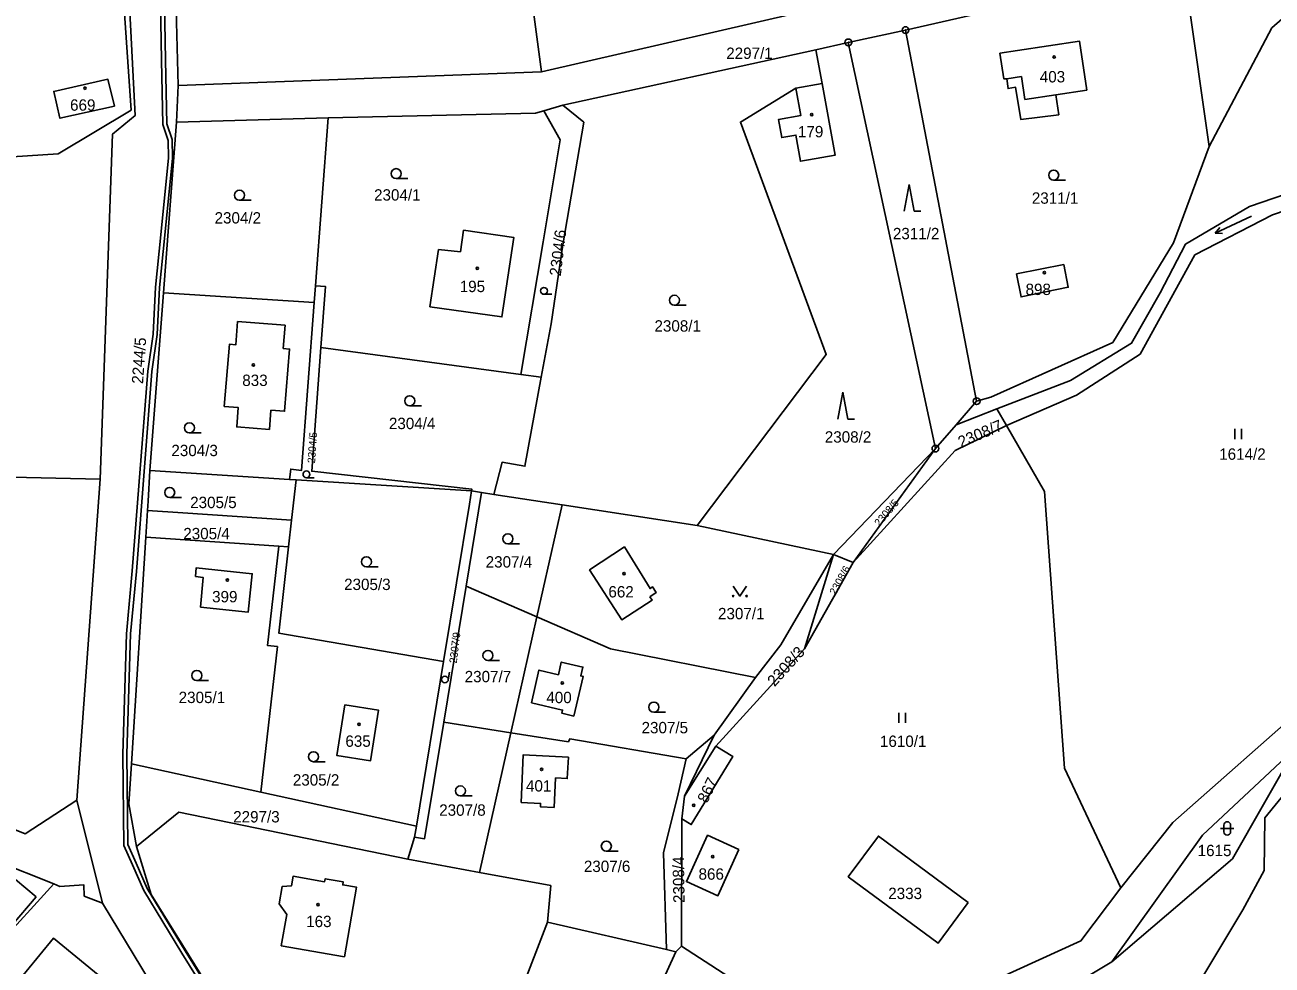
# Model space of a CAD drawing. Extents: x -725728 to -720881, y -1068679 to -1063504.
# Drawn here: x -723374.1 to -723187.6, y -1067156.2 to -1067015.6 of the extents above; entities that cross this region are included whole.
import ezdxf

# ---------------------------------------------------------------- set-up
doc = ezdxf.new("R2010")
doc.units = 0
for name, color, linetype in [('Hranice parcel', 7, 'Continuous'), ('Parcelní čísla', 7, 'Continuous'), ('Vnitřní kresba', 7, 'Continuous'), ('Věcná břemena k části', 7, 'Continuous'), ('Značky bodu BP', 7, 'Continuous'), ('Značky budov', 7, 'Continuous'), ('Značky kultur', 7, 'Continuous')]:
    doc.layers.add(name, color=color, linetype=linetype)

# ---------------------------------------------------------------- blocks, each defined once
blk = doc.blocks.new('4.02_4')
at = {"layer": 'Značky budov'}
blk.add_circle((-0.001, 0), 0.0175, dxfattribs=at)
blk = doc.blocks.new('4.02_3')
at = {"layer": 'Značky budov'}
blk.add_circle((-0.001, 0), 0.0175, dxfattribs=at)
blk = doc.blocks.new('3.04_3')
at = {"layer": 'Značky kultur'}
blk.add_line((0.001, 0), (0.176, 0), dxfattribs=at)
blk.add_circle((0.001, 0.075), 0.075, dxfattribs=at)
blk = doc.blocks.new('3.04_2')
at = {"layer": 'Značky kultur'}
blk.add_line((0.001, 0), (0.176, 0), dxfattribs=at)
blk.add_circle((0.001, 0.075), 0.075, dxfattribs=at)
blk = doc.blocks.new('3.06_1')
at = {"layer": 'Značky kultur'}
for p, q in [((-0.051, 0), (-0.051, 0.15)), ((0.049, 0), (0.049, 0.15))]:
    blk.add_line(p, q, dxfattribs=at)
blk = doc.blocks.new('8.02_29')
at = {"layer": 'Značky kultur'}
for p, q in [((0.27, 0.127), (-0.274, -0.127)), ((-0.274, -0.127), (-0.206, -0.04)), ((-0.274, -0.127), (-0.164, -0.131))]:
    blk.add_line(p, q, dxfattribs=at)
blk = doc.blocks.new('3.04_4')
at = {"layer": 'Značky kultur'}
blk.add_line((0, 0), (0.118, 0), dxfattribs=at)
blk.add_circle((0, 0.05), 0.0502, dxfattribs=at)
blk = doc.blocks.new('3.04_5')
at = {"layer": 'Značky kultur'}
blk.add_line((0, 0), (0.118, 0), dxfattribs=at)
blk.add_circle((0, 0.05), 0.0502, dxfattribs=at)
blk = doc.blocks.new('3.04_9')
at = {"layer": 'Značky kultur'}
blk.add_line((0, 0), (0.016, 0.117), dxfattribs=at)
blk.add_circle((-0.05, 0.007), 0.0502, dxfattribs=at)
blk = doc.blocks.new('3.08_1')
at = {"layer": 'Značky kultur'}
for p, q in [((0, 0.4), (-0.075, 0)), ((0.075, 0), (0, 0.4)), ((0.075, 0), (0.175, 0))]:
    blk.add_line(p, q, dxfattribs=at)
blk = doc.blocks.new('3.14_1')
at = {"layer": 'Značky kultur'}
blk.add_lwpolyline([(-0.1, 0.15), (0, 0), (0.1, 0.15)], dxfattribs=at)
for centre in [(-0.1, 0), (0.1, 0)]:
    blk.add_circle(centre, 0.01, dxfattribs=at)
blk = doc.blocks.new('1.05_2')
at = {"layer": 'Značky bodu BP'}
for radius in [0.05, 0.00303]:
    blk.add_circle((0, 0), radius, dxfattribs=at)
blk = doc.blocks.new('1.05_1')
at = {"layer": 'Značky bodu BP'}
for radius in [0.05, 0.00303]:
    blk.add_circle((0, 0), radius, dxfattribs=at)

msp = doc.modelspace()

# ---------------------------------------------------------------- linework, layer by layer
at = {"layer": 'Hranice parcel'}
for p, q in [((-723296.8, -1067022.65), (-723301.09, -1066990.61)), ((-723352.04, -1066993.12), (-723351.14, -1067024.69)), ((-723242.4, -1067016.41), (-723200.81, -1067006.94)), ((-723197, -1067033.82), (-723200.81, -1067006.94)), ((-723252.19, -1067012.4), (-723296.8, -1067022.65)), ((-723250.94, -1067018.25), (-723242.4, -1067016.41)), ((-723242.4, -1067016.41), (-723231.75, -1067071.9)), ((-723293.61, -1067027.65), (-723255.79, -1067019.38)), ((-723255.79, -1067019.38), (-723250.94, -1067018.25)), ((-723254.85, -1067024.39), (-723255.79, -1067019.38)), ((-723237.92, -1067078.99), (-723250.94, -1067018.25)), ((-723296.8, -1067022.65), (-723351.14, -1067024.69)), ((-723351.14, -1067024.69), (-723351.39, -1067030.16)), ((-723254.85, -1067024.39), (-723258.77, -1067025.09)), ((-723296.49, -1067028.49), (-723293.61, -1067027.65)), ((-723351.39, -1067030.16), (-723353.34, -1067055.71)), ((-723351.39, -1067030.16), (-723328.72, -1067029.52)), ((-723328.72, -1067029.52), (-723330.61, -1067054.65)), ((-723330.8, -1067057.15), (-723330.61, -1067054.65)), ((-723353.34, -1067055.71), (-723355.37, -1067082.27)), ((-723353.34, -1067055.71), (-723330.8, -1067057.15)), ((-723329.8, -1067063.89), (-723299.93, -1067067.9)), ((-723296.86, -1067068.33), (-723299.93, -1067067.9)), ((-723231.75, -1067071.9), (-723234.82, -1067075.43)), ((-723234.82, -1067075.43), (-723228.73, -1067073.05)), ((-723228.73, -1067073.05), (-723227.31, -1067075.55)), ((-723237.92, -1067078.99), (-723234.82, -1067075.43)), ((-723253.14, -1067094.85), (-723237.92, -1067078.99)), ((-723250.24, -1067096.01), (-723237.92, -1067078.99)), ((-723362.8, -1067083.56), (-723403.62, -1067082.69)), ((-723355.37, -1067082.27), (-723334.5, -1067083.6)), ((-723366.3, -1067131.54), (-723362.8, -1067083.56)), ((-723334.5, -1067083.6), (-723333.51, -1067083.66)), ((-723333.51, -1067083.66), (-723334.19, -1067089.68)), ((-723333.51, -1067083.66), (-723307.27, -1067085.33)), ((-723305.79, -1067085.55), (-723308.1, -1067099.56)), ((-723307.27, -1067085.33), (-723305.79, -1067085.55)), ((-723305.79, -1067085.55), (-723303.94, -1067085.83)), ((-723293.72, -1067087.39), (-723303.94, -1067085.83)), ((-723355.75, -1067088.26), (-723356, -1067092.25)), ((-723293.72, -1067087.39), (-723297.5, -1067104.17)), ((-723273.52, -1067090.48), (-723293.72, -1067087.39)), ((-723334.19, -1067089.68), (-723334.64, -1067093.7)), ((-723253.14, -1067094.85), (-723273.52, -1067090.48)), ((-723356, -1067092.25), (-723358.14, -1067126.14)), ((-723336.12, -1067093.6), (-723356, -1067092.25)), ((-723334.64, -1067093.7), (-723336.12, -1067093.6)), ((-723257.51, -1067108.95), (-723253.14, -1067094.85)), ((-723250.24, -1067096.01), (-723257.51, -1067108.95)), ((-723253.14, -1067094.85), (-723250.24, -1067096.01)), ((-723308.1, -1067099.56), (-723311.44, -1067119.89)), ((-723308.1, -1067099.56), (-723297.5, -1067104.17)), ((-723297.5, -1067104.17), (-723301.41, -1067121.49)), ((-723257.51, -1067108.95), (-723270.73, -1067123.47)), ((-723315.53, -1067135.47), (-723311.47, -1067110.81)), ((-723270.99, -1067121.83), (-723264.83, -1067113.2)), ((-723311.44, -1067119.89), (-723301.41, -1067121.49)), ((-723301.41, -1067121.49), (-723306.11, -1067142.36)), ((-723270.99, -1067121.83), (-723275.43, -1067130.97)), ((-723275.21, -1067125.38), (-723270.99, -1067121.83)), ((-723275.43, -1067130.97), (-723270.73, -1067123.47)), ((-723338.77, -1067130.38), (-723358.14, -1067126.14)), ((-723362.48, -1067146.98), (-723366.3, -1067131.54)), ((-723315.53, -1067135.47), (-723338.77, -1067130.38)), ((-723275.86, -1067134.37), (-723275.43, -1067130.97)), ((-723315.8, -1067137.11), (-723315.53, -1067135.47)), ((-723275.86, -1067134.37), (-723275.9, -1067153.39)), ((-723316.8, -1067140.39), (-723315.8, -1067137.11)), ((-723385.03, -1067137.98), (-723369.77, -1067144.08)), ((-723306.11, -1067142.36), (-723316.8, -1067140.39)), ((-723369.77, -1067144.08), (-723403.17, -1067180.75)), ((-723349.34, -1067168.55), (-723362.48, -1067146.98)), ((-723278.14, -1067153.91), (-723295.95, -1067149.81)), ((-723276.75, -1067154.23), (-723291.48, -1067186.78)), ((-723276.75, -1067154.23), (-723278.14, -1067153.91)), ((-723275.9, -1067153.39), (-723276.75, -1067154.23))]:
    msp.add_line(p, q, dxfattribs=at)
for points in [[(-723362.8, -1067083.56), (-723360.95, -1067031.97), (-723357.59, -1067029.2), (-723358.46, -1067011.7), (-723357.59, -1067011.68), (-723356.17, -1066993.05), (-723360.74, -1066979.67)], [(-723409.61, -1067037.56), (-723369.11, -1067034.9), (-723358.17, -1067028.38), (-723361.05, -1066986.39), (-723361.2, -1066983.6), (-723372.63, -1066984.77)], [(-723175.61, -1067005.55), (-723187.59, -1067016.09), (-723197, -1067033.82)], [(-723219.47, -1067029.11), (-723219.9, -1067026.08), (-723215.29, -1067025.39), (-723216.38, -1067018.07), (-723225.63, -1067019.45), (-723228.26, -1067019.88)], [(-723228.26, -1067019.88), (-723227.68, -1067023.72), (-723227.24, -1067023.68), (-723227.04, -1067025.16), (-723225.93, -1067024.96), (-723225.14, -1067029.8), (-723219.47, -1067029.11)], [(-723360.69, -1067027.79), (-723368.85, -1067029.61), (-723369.75, -1067025.58), (-723361.67, -1067023.77), (-723360.69, -1067027.79)], [(-723273.52, -1067090.48), (-723254.23, -1067064.91), (-723267.08, -1067030.16), (-723258.77, -1067025.09)], [(-723258.77, -1067025.09), (-723258.06, -1067029.2), (-723261.37, -1067029.78), (-723260.9, -1067032.48), (-723258.79, -1067032.12), (-723258.11, -1067036.03), (-723256.91, -1067035.82), (-723252.9, -1067035.11), (-723254.85, -1067024.39)], [(-723328.72, -1067029.52), (-723297.74, -1067028.86), (-723296.49, -1067028.49)], [(-723299.93, -1067067.9), (-723296.59, -1067048.08), (-723294.02, -1067032.83), (-723296.49, -1067028.49)], [(-723296.86, -1067068.33), (-723295.4, -1067060.33), (-723293.64, -1067048.5), (-723290.51, -1067030.2), (-723293.61, -1067027.65)], [(-723146.86, -1067027.69), (-723190.96, -1067042.78), (-723200.52, -1067048.42), (-723204.32, -1067055.68), (-723208.58, -1067063.23), (-723217.71, -1067068.79), (-723228.73, -1067073.05)], [(-723144.8, -1067029.49), (-723187.49, -1067044.05), (-723199.13, -1067050.02), (-723207.32, -1067064.87), (-723216.8, -1067070.98), (-723227.31, -1067075.55)], [(-723210.21, -1067144.68), (-723202.43, -1067134.91), (-723181.64, -1067116.54), (-723173.48, -1067074.42), (-723158.35, -1067059.94), (-723138.57, -1067045.92), (-723135.78, -1067042.14), (-723142, -1067034.4), (-723142, -1067032.28)], [(-723197, -1067033.82), (-723202.33, -1067048.23), (-723211.4, -1067063.14), (-723229.63, -1067071.29), (-723231.75, -1067071.9)], [(-723312.25, -1067049.22), (-723313.51, -1067057.77), (-723302.73, -1067059.31), (-723300.95, -1067047.43), (-723308.47, -1067046.34), (-723308.94, -1067049.56), (-723312.25, -1067049.22)], [(-723225.78, -1067052.87), (-723218.72, -1067051.48), (-723218.06, -1067054.87), (-723225.1, -1067056.31), (-723225.78, -1067052.87)], [(-723330.61, -1067054.65), (-723329.11, -1067054.76), (-723329.8, -1067063.89)], [(-723227.82, -1067207.75), (-723191.95, -1067147.95), (-723188.74, -1067142.06), (-723188.65, -1067134.22), (-723178.03, -1067121.17), (-723165.9, -1067102.78), (-723140.99, -1067054.21)], [(-723334.5, -1067083.6), (-723334.33, -1067082.05), (-723332.69, -1067082.26), (-723330.8, -1067057.15)], [(-723337.3, -1067073.24), (-723337.51, -1067076.12), (-723342.39, -1067075.76), (-723342.17, -1067072.86), (-723344.26, -1067072.69), (-723343.5, -1067063.39), (-723342.52, -1067063.46), (-723342.27, -1067060.01), (-723335.17, -1067060.56), (-723335.45, -1067064.02), (-723334.49, -1067064.1), (-723335.23, -1067073.4), (-723337.3, -1067073.24)], [(-723329.8, -1067063.89), (-723331.19, -1067082.37), (-723307.23, -1067085.07), (-723307.27, -1067085.33)], [(-723303.94, -1067085.83), (-723302.71, -1067081.04), (-723299.3, -1067081.63), (-723296.86, -1067068.33)], [(-723227.31, -1067075.55), (-723234.98, -1067079.26), (-723250.24, -1067096.01)], [(-723210.21, -1067144.68), (-723218.59, -1067126.75), (-723221.59, -1067085.43), (-723227.31, -1067075.55)], [(-723355.37, -1067082.27), (-723355.66, -1067086.86), (-723355.75, -1067088.26)], [(-723311.47, -1067110.81), (-723307.59, -1067087.3), (-723307.27, -1067085.33)], [(-723334.19, -1067089.68), (-723350.48, -1067088.61), (-723355.75, -1067088.26)], [(-723338.77, -1067130.38), (-723336.32, -1067108.6), (-723337.82, -1067108.43), (-723336.12, -1067093.6)], [(-723311.47, -1067110.81), (-723336.09, -1067106.59), (-723334.64, -1067093.7)], [(-723280.63, -1067101.14), (-723280.29, -1067101.67), (-723284.82, -1067104.59), (-723289.63, -1067097.12), (-723284.42, -1067093.68), (-723280.59, -1067099.92), (-723280.22, -1067099.68), (-723279.68, -1067100.52), (-723280.63, -1067101.14)], [(-723264.83, -1067113.2), (-723261.02, -1067108.33), (-723253.14, -1067094.85)], [(-723347.84, -1067102.71), (-723347.41, -1067098.27), (-723348.55, -1067098.1), (-723348.44, -1067096.81), (-723340.08, -1067097.71), (-723340.68, -1067103.43), (-723347.84, -1067102.71)], [(-723297.5, -1067104.17), (-723286.48, -1067108.95), (-723264.83, -1067113.2)], [(-723291.98, -1067119), (-723293.77, -1067118.57), (-723293.66, -1067118.1), (-723298.3, -1067117), (-723297.21, -1067112.11), (-723294.3, -1067112.8), (-723293.86, -1067110.91), (-723290.64, -1067111.67), (-723290.95, -1067112.99), (-723290.57, -1067113.08), (-723291.98, -1067119)], [(-723366.3, -1067131.54), (-723374.03, -1067136.57), (-723418.64, -1067118.5)], [(-723326.25, -1067117.3), (-723321.2, -1067118.09), (-723322.39, -1067125.66), (-723327.44, -1067124.87), (-723326.25, -1067117.3)], [(-723311.44, -1067119.89), (-723314.32, -1067137.35), (-723315.8, -1067137.11)], [(-723301.41, -1067121.49), (-723292.8, -1067122.86), (-723292.59, -1067122.4), (-723275.21, -1067125.38)], [(-723270.73, -1067123.47), (-723268.2, -1067125.03), (-723274.42, -1067135.2), (-723275.86, -1067134.37)], [(-723211.56, -1067155.74), (-723197.98, -1067136.79), (-723184.01, -1067123.74)], [(-723211.56, -1067155.74), (-723193.5, -1067140.35), (-723184.01, -1067123.74)], [(-723211.56, -1067155.74), (-723197.98, -1067136.79), (-723184.01, -1067123.74)], [(-723358.14, -1067126.14), (-723358.52, -1067132.13), (-723357.37, -1067138.48)], [(-723299.86, -1067131.9), (-723299.58, -1067124.79), (-723292.8, -1067125.15), (-723292.96, -1067128.33), (-723294.71, -1067128.24), (-723294.94, -1067132.65), (-723296.98, -1067132.54), (-723296.95, -1067132.05), (-723299.86, -1067131.9)], [(-723278.14, -1067153.91), (-723278.56, -1067139.41), (-723276.4, -1067130.6), (-723275.21, -1067125.38)], [(-723357.37, -1067138.48), (-723351.07, -1067133.36), (-723316.8, -1067140.39)], [(-723267.3, -1067138.94), (-723270.44, -1067145.85), (-723275.14, -1067143.74), (-723271.98, -1067136.8), (-723267.3, -1067138.94)], [(-723233.01, -1067146.87), (-723237.52, -1067152.95), (-723250.94, -1067143.01), (-723246.44, -1067136.92), (-723233.01, -1067146.87)], [(-723357.37, -1067138.48), (-723355.21, -1067145.66), (-723329.33, -1067187.35)], [(-723326.28, -1067154.98), (-723324.47, -1067144.59), (-723326.54, -1067144.23), (-723326.46, -1067143.79), (-723329.17, -1067143.32), (-723329.25, -1067143.76), (-723333.98, -1067142.94), (-723334.22, -1067144.37), (-723335.62, -1067144.47), (-723336.07, -1067147.08), (-723334.93, -1067148.65), (-723335.74, -1067153.33), (-723326.28, -1067154.98)], [(-723295.95, -1067149.81), (-723295.44, -1067144.33), (-723306.11, -1067142.36)], [(-723372.38, -1067146), (-723376.12, -1067150.42), (-723379.29, -1067148.02), (-723375.49, -1067143.43), (-723372.38, -1067146)], [(-723362.48, -1067146.98), (-723365.21, -1067145.9), (-723365.26, -1067144.22), (-723368.85, -1067144.45), (-723369.77, -1067144.08)], [(-723295.66, -1067233.78), (-723287.44, -1067235.11), (-723270.95, -1067227.15), (-723257.32, -1067217.47), (-723258.2, -1067193.81), (-723252.63, -1067173.08), (-723238.23, -1067162.65), (-723216.17, -1067152.57), (-723210.21, -1067144.68)], [(-723308.01, -1067183.31), (-723307.67, -1067180.36), (-723295.95, -1067149.81)], [(-723375.93, -1067159.66), (-723362.24, -1067170.89), (-723356.12, -1067163.42), (-723369.81, -1067152.2), (-723375.93, -1067159.66)], [(-723275.9, -1067153.39), (-723259.03, -1067164.32), (-723275.43, -1067195.13), (-723279.73, -1067197.73), (-723289.75, -1067191.72)], [(-723252.71, -1067195.53), (-723247.97, -1067177.45), (-723237.25, -1067168.22), (-723219.42, -1067160.48), (-723211.56, -1067155.74)], [(-723252.71, -1067195.53), (-723247.97, -1067177.45), (-723237.25, -1067168.22), (-723219.42, -1067160.48), (-723211.56, -1067155.74)]]:
    msp.add_lwpolyline(points, dxfattribs=at)
at = {"layer": 'Vnitřní kresba'}
msp.add_line((-723227.24, -1067023.68), (-723225.05, -1067023.36), dxfattribs=at)
msp.add_lwpolyline([(-723225.05, -1067023.36), (-723224.54, -1067026.77), (-723219.9, -1067026.08)], dxfattribs=at)
at = {"layer": 'Věcná břemena k části'}
for points in [[(-723353.9, -1067006.59), (-723353.66, -1067020.92), (-723353.44, -1067030.54), (-723352.64, -1067032.9), (-723352.62, -1067035.54), (-723353.75, -1067047.02), (-723354.56, -1067054.86), (-723354.89, -1067061.88), (-723355.68, -1067067.39), (-723358.01, -1067097.29), (-723358.86, -1067106.67), (-723359.44, -1067124.67), (-723359.29, -1067138.34), (-723357.96, -1067141.21), (-723356.31, -1067145.05), (-723350.6, -1067154.43), (-723336.58, -1067176.98)], [(-723336.07, -1067176.67), (-723350.09, -1067154.11), (-723355.78, -1067144.77), (-723357.42, -1067140.97), (-723358.69, -1067138.2), (-723358.84, -1067124.67), (-723358.26, -1067106.71), (-723357.41, -1067097.35), (-723355.08, -1067067.45), (-723354.29, -1067061.94), (-723353.96, -1067054.9), (-723353.15, -1067047.08), (-723352.02, -1067035.56), (-723352.04, -1067032.8), (-723352.84, -1067030.44), (-723353.06, -1067020.9), (-723353.3, -1067006.59)]]:
    msp.add_lwpolyline(points, dxfattribs=at)
at = {"layer": 'Značky kultur'}
for p, q in [((-723194.77, -1067135.28), (-723194.77, -1067136.28)), ((-723193.77, -1067136.28), (-723193.77, -1067135.28)), ((-723195.27, -1067135.78), (-723193.27, -1067135.78))]:
    msp.add_line(p, q, dxfattribs=at)
for centre, start, end in [((-723194.27, -1067135.28), 0, 180), ((-723194.27, -1067136.28), 180, 359.9879)]:
    msp.add_arc(centre, 0.5, start, end, dxfattribs=at)

# ---------------------------------------------------------------- block references
at = {"layer": 'Značky bodu BP', "xscale": 10, "yscale": 10}
for name, p in [('1.05_2', (-723242.4, -1067016.41)), ('1.05_1', (-723250.94, -1067018.25)), ('1.05_2', (-723231.75, -1067071.9)), ('1.05_1', (-723237.92, -1067078.99))]:
    msp.add_blockref(name, p, dxfattribs=at)
at = {"layer": 'Značky budov', "xscale": 10, "yscale": 10}
for name, p in [('4.02_4', (-723220.15, -1067020.43)), ('4.02_3', (-723365.07, -1067025.1)), ('4.02_3', (-723256.41, -1067029.06)), ('4.02_3', (-723306.43, -1067052.02)), ('4.02_4', (-723221.61, -1067052.67)), ('4.02_3', (-723339.9, -1067066.49)), ('4.02_4', (-723284.46, -1067097.67)), ('4.02_4', (-723343.78, -1067098.66)), ('4.02_3', (-723293.72, -1067114.02)), ('4.02_3', (-723324.09, -1067120.21)), ('4.02_3', (-723296.79, -1067126.95)), ('4.02_3', (-723274.05, -1067132.31)), ('4.02_3', (-723271.2, -1067139.99)), ('4.02_4', (-723330.22, -1067147.18))]:
    msp.add_blockref(name, p, dxfattribs=at)
at = {"layer": 'Značky kultur', "xscale": 10, "yscale": 10}
for name, p in [('3.04_3', (-723318.56, -1067038.63)), ('3.04_2', (-723220.24, -1067038.86)), ('3.04_2', (-723342, -1067041.86)), ('3.08_1', (-723241.86, -1067043.5)), ('8.02_29', (-723193.33, -1067045.51)), ('3.04_5', (-723296.45, -1067055.92)), ('3.04_2', (-723276.96, -1067057.56)), ('3.04_2', (-723316.54, -1067072.6)), ('3.08_1', (-723251.76, -1067074.57)), ('3.04_3', (-723349.48, -1067076.64)), ('3.06_1', (-723192.63, -1067077.56)), ('3.04_4', (-723331.98, -1067083.34)), ('3.04_2', (-723352.43, -1067086.3)), ('3.04_2', (-723301.85, -1067093.23)), ('3.04_3', (-723323.01, -1067096.66)), ('3.14_1', (-723267.16, -1067101.05)), ('3.04_3', (-723304.84, -1067110.66)), ('3.04_3', (-723348.38, -1067113.67)), ('3.04_9', (-723310.76, -1067113.58)), ('3.04_3', (-723280.03, -1067118.4)), ('3.06_1', (-723242.9, -1067120)), ('3.04_2', (-723330.93, -1067125.81)), ('3.04_3', (-723308.96, -1067130.93)), ('3.04_3', (-723287.14, -1067139.18))]:
    msp.add_blockref(name, p, dxfattribs=at)

# ---------------------------------------------------------------- texts
at = {"layer": 'Parcelní čísla'}
for s, p in [('2297/1', (-723269.2, -1067020.73)), ('403', (-723222.31, -1067024.24)), ('669', (-723367.32, -1067028.47)), ('179', (-723258.47, -1067032.45)), ('2304/1', (-723321.86, -1067041.91)), ('2311/1', (-723223.5, -1067042.38)), ('2304/2', (-723345.71, -1067045.34)), ('2311/2', (-723244.28, -1067047.69)), ('195', (-723309.05, -1067055.59)), ('898', (-723224.44, -1067056.03)), ('2308/1', (-723279.93, -1067061.5)), ('833', (-723341.57, -1067069.63)), ('2304/4', (-723319.64, -1067076.08)), ('2308/2', (-723254.46, -1067078.1)), ('2304/3', (-723352.17, -1067080.12)), ('1614/2', (-723195.48, -1067080.66)), ('2305/5', (-723349.36, -1067087.89)), ('2305/4', (-723350.39, -1067092.55)), ('2307/4', (-723305.17, -1067096.78)), ('2305/3', (-723326.34, -1067100.14)), ('662', (-723286.82, -1067101.25)), ('399', (-723346.08, -1067101.98)), ('2307/1', (-723270.43, -1067104.51)), ('2307/7', (-723308.31, -1067113.93)), ('2305/1', (-723351.08, -1067117.04)), ('400', (-723296.1, -1067117.05)), ('2307/5', (-723281.86, -1067121.56)), ('635', (-723326.15, -1067123.58)), ('1610/1', (-723246.21, -1067123.6)), ('2305/2', (-723334.01, -1067129.38)), ('401', (-723299.14, -1067130.27)), ('2297/3', (-723342.93, -1067134.89)), ('2307/8', (-723312.12, -1067133.89)), ('1615', (-723198.7, -1067139.93)), ('2307/6', (-723290.49, -1067142.3)), ('866', (-723273.34, -1067143.45)), ('2333', (-723244.97, -1067146.35)), ('163', (-723332.01, -1067150.54))]:
    msp.add_text(s, height=1.7, dxfattribs=at).set_placement(p)
for s, height, rotation, p in [('2304/6', 1.7, 83, (-723293.95, -1067053.28)), ('2244/5', 1.7, 86, (-723356.41, -1067069.37)), ('2308/7', 1.7, 23, (-723234.1, -1067078.89)), ('2304/5', 1.14, 86, (-723330.69, -1067081.21)), ('2308/5', 1.14, 50, (-723246.29, -1067090.72)), ('2308/6', 1.14, 61, (-723252.85, -1067101)), ('2307/9', 1.14, 83, (-723309.5, -1067111.15)), ('2308/3', 1.7, 48, (-723261.97, -1067114.68)), ('867', 1.7, 64, (-723272.08, -1067132.13)), ('2308/4', 1.7, 91, (-723275.41, -1067146.92))]:
    msp.add_text(s, height=height, rotation=rotation, dxfattribs=at).set_placement(p)

doc.saveas('drawing.dxf')
